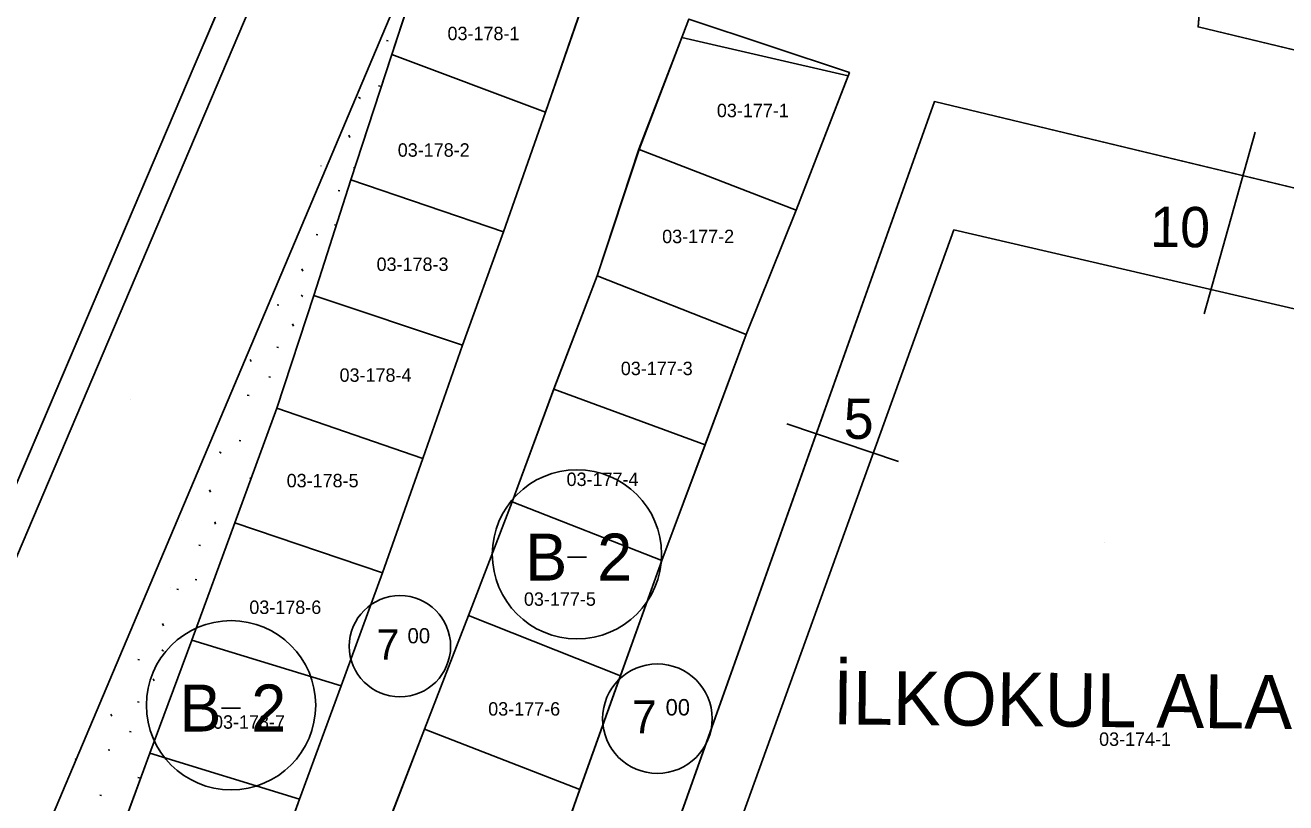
# Model space of a CAD drawing. Extents: x 413946 to 415528, y 4453939 to 4454944.
# Drawn here: x 414587.3 to 414681.1, y 4454235.5 to 4454293.5 of the extents above; entities that cross this region are included whole.
import ezdxf

# ---------------------------------------------------------------- set-up
doc = ezdxf.new("R2010")
doc.units = 0
for name, color, linetype in [('0_KADASTRO', 7, 'Continuous'), ('Level 20', 7, 'Continuous'), ('Level 28', 7, 'Continuous'), ('Level 33', 7, 'Continuous'), ('Level 41', 7, 'Continuous'), ('Level 48', 7, 'Continuous'), ('Level 54', 7, 'Continuous'), ('Level 62', 7, 'Continuous'), ('SEMBOL', 7, 'Continuous'), ('SNR_FONKSIYON', 7, 'Continuous'), ('SNR_YAPIYAK', 7, 'Continuous')]:
    doc.layers.add(name, color=color, linetype=linetype)

msp = doc.modelspace()

# ---------------------------------------------------------------- linework, layer by layer
at = {"layer": '0_KADASTRO'}
for points in [[(414536.829, 4454240.811), (414549.462, 4454270.307), (414559.155, 4454292.929), (414565.225, 4454307.086), (414570.397, 4454308.068), (414603.923, 4454299.976), (414599.842, 4454290.406), (414571.753, 4454224.405), (414553.001, 4454230.41)], [(414674.563, 4454293.332), (414675.653, 4454306.288), (414688.958, 4454303.185), (414686.231, 4454290.526)], [(414614.55, 4454291.28), (414617.38, 4454299.92), (414628.99, 4454295.65), (414625.99, 4454286.97)], [(414632.96, 4454284.21), (414636.67, 4454293.91), (414648.62, 4454289.93), (414644.66, 4454279.68)], [(414611.5, 4454281.93), (414614.55, 4454291.28), (414625.99, 4454286.97), (414622.86, 4454278.07)], [(414631.05, 4454220.596), (414654.936, 4454287.765), (414703.764, 4454276.028), (414706.767, 4454271.705), (414680.305, 4454203.914)], [(414629.83, 4454274.78), (414632.96, 4454284.21), (414644.66, 4454279.68), (414640.93, 4454270.41)], [(414608.76, 4454273.32), (414611.5, 4454281.93), (414622.86, 4454278.07), (414619.82, 4454269.63)], [(414626.61, 4454266.36), (414629.83, 4454274.78), (414640.93, 4454270.41), (414637.87, 4454262.21)], [(414605.99, 4454264.93), (414608.76, 4454273.32), (414619.82, 4454269.63), (414616.85, 4454261.19)], [(414623.52, 4454257.95), (414626.61, 4454266.36), (414637.87, 4454262.21), (414634.64, 4454253.58)], [(414602.87, 4454256.39), (414605.99, 4454264.93), (414616.85, 4454261.19), (414613.85, 4454252.68)], [(414620.25, 4454249.48), (414623.52, 4454257.95), (414634.64, 4454253.58), (414631.58, 4454245)], [(414599.66, 4454247.66), (414602.87, 4454256.39), (414613.85, 4454252.68), (414610.78, 4454244.26)], [(414616.99, 4454241.02), (414620.25, 4454249.48), (414631.58, 4454245), (414628.56, 4454236.54)], [(414596.55, 4454239.23), (414599.66, 4454247.66), (414610.78, 4454244.26), (414607.69, 4454235.82)], [(414613.73, 4454232.56), (414616.99, 4454241.02), (414628.56, 4454236.54), (414625.55, 4454228.06)], [(414593.44, 4454230.8), (414596.55, 4454239.23), (414607.69, 4454235.82), (414604.6, 4454227.37)]]:
    msp.add_lwpolyline(points, close=True, dxfattribs=at)
at = {"layer": 'Level 28'}
for p, q in [((414674.563, 4454293.332), (414675.653, 4454306.288)), ((414603.923, 4454299.976), (414599.842, 4454290.406)), ((414628.632, 4454294.613), (414625.99, 4454286.97)), ((414686.231, 4454290.526), (414674.563, 4454293.332)), ((414632.95, 4454284.23), (414636.134, 4454292.555)), ((414636.134, 4454292.555), (414648.517, 4454289.683)), ((414599.842, 4454290.406), (414571.753, 4454224.405)), ((414648.517, 4454289.683), (414644.66, 4454279.69)), ((414626.257, 4454207.119), (414654.936, 4454287.765)), ((414654.936, 4454287.765), (414703.764, 4454276.028)), ((414625.99, 4454286.97), (414622.86, 4454278.07)), ((414629.83, 4454274.8), (414632.95, 4454284.23)), ((414644.66, 4454279.69), (414640.93, 4454270.43)), ((414622.86, 4454278.07), (414619.82, 4454269.63)), ((414626.61, 4454266.38), (414629.83, 4454274.8)), ((414619.82, 4454269.63), (414616.85, 4454261.19)), ((414640.93, 4454270.43), (414637.87, 4454262.22)), ((414623.51, 4454257.96), (414626.61, 4454266.38)), ((414637.87, 4454262.22), (414634.64, 4454253.59)), ((414616.85, 4454261.19), (414613.85, 4454252.68)), ((414620.25, 4454249.49), (414623.51, 4454257.96)), ((414634.64, 4454253.59), (414631.58, 4454245.01)), ((414613.85, 4454252.68), (414610.78, 4454244.26)), ((414616.99, 4454241.03), (414620.25, 4454249.49)), ((414610.78, 4454244.26), (414607.69, 4454235.82)), ((414631.58, 4454245.01), (414628.56, 4454236.55)), ((414613.72, 4454232.56), (414616.99, 4454241.03)), ((414607.69, 4454235.82), (414604.6, 4454227.37)), ((414628.56, 4454236.55), (414625.55, 4454228.06))]:
    msp.add_line(p, q, dxfattribs=at)
at = {"layer": 'Level 41'}
for p, q in [((414614.166, 4454292.32), (414614.292, 4454292.296)), ((414614.166, 4454292.32), (414614.292, 4454292.296)), ((414613.56, 4454288.934), (414613.686, 4454288.909)), ((414613.56, 4454288.934), (414613.686, 4454288.909)), ((414612.085, 4454288.096), (414612.213, 4454287.996)), ((414612.085, 4454288.096), (414612.213, 4454287.996)), ((414611.419, 4454285.102), (414611.354, 4454285.266)), ((414611.419, 4454285.102), (414611.354, 4454285.266)), ((414609.281, 4454282.989), (414609.29, 4454282.988)), ((414609.281, 4454282.989), (414609.29, 4454282.988)), ((414611.777, 4454282.78), (414611.736, 4454282.882)), ((414611.777, 4454282.78), (414611.736, 4454282.882)), ((414610.561, 4454281.152), (414610.687, 4454281.128)), ((414610.561, 4454281.152), (414610.687, 4454281.128)), ((414610.291, 4454278.584), (414610.417, 4454278.561)), ((414610.291, 4454278.584), (414610.417, 4454278.561)), ((414608.915, 4454277.87), (414609.041, 4454277.846)), ((414608.915, 4454277.87), (414609.041, 4454277.846)), ((414607.924, 4454275.147), (414607.86, 4454275.308)), ((414607.924, 4454275.147), (414607.86, 4454275.308)), ((414606.013, 4454272.64), (414606.139, 4454272.615)), ((414606.013, 4454272.64), (414606.139, 4454272.615)), ((414607.806, 4454273.345), (414607.934, 4454273.246)), ((414607.806, 4454273.345), (414607.934, 4454273.246)), ((414607.226, 4454271.042), (414607.161, 4454271.204)), ((414607.226, 4454271.042), (414607.161, 4454271.204)), ((414605.986, 4454269.474), (414606.112, 4454269.451)), ((414605.986, 4454269.474), (414606.112, 4454269.451)), ((414604.083, 4454268.405), (414604.017, 4454268.567)), ((414604.083, 4454268.405), (414604.017, 4454268.567)), ((414605.401, 4454267.27), (414605.528, 4454267.246)), ((414605.401, 4454267.27), (414605.528, 4454267.246)), ((414603.798, 4454265.902), (414603.924, 4454265.878)), ((414603.798, 4454265.902), (414603.924, 4454265.878)), ((414603.192, 4454262.516), (414603.318, 4454262.491)), ((414603.192, 4454262.516), (414603.318, 4454262.491)), ((414601.717, 4454261.678), (414601.845, 4454261.578)), ((414601.717, 4454261.678), (414601.845, 4454261.578)), ((414604.061, 4454259.651), (414604.017, 4454259.761)), ((414604.061, 4454259.651), (414604.017, 4454259.761)), ((414601.051, 4454258.684), (414600.986, 4454258.848)), ((414601.051, 4454258.684), (414600.986, 4454258.848)), ((414598.913, 4454256.571), (414598.922, 4454256.57)), ((414598.913, 4454256.571), (414598.922, 4454256.57)), ((414601.433, 4454256.302), (414601.368, 4454256.464)), ((414601.433, 4454256.302), (414601.368, 4454256.464)), ((414600.193, 4454254.734), (414600.319, 4454254.71)), ((414600.193, 4454254.734), (414600.319, 4454254.71)), ((414599.923, 4454252.166), (414600.049, 4454252.143)), ((414599.923, 4454252.166), (414600.049, 4454252.143)), ((414598.547, 4454251.452), (414598.673, 4454251.428)), ((414598.547, 4454251.452), (414598.673, 4454251.428)), ((414597.556, 4454248.729), (414597.492, 4454248.89)), ((414597.556, 4454248.729), (414597.492, 4454248.89)), ((414598.913, 4454247.765), (414598.922, 4454247.764)), ((414598.913, 4454247.765), (414598.922, 4454247.764)), ((414595.645, 4454246.222), (414595.771, 4454246.197)), ((414595.645, 4454246.222), (414595.771, 4454246.197)), ((414597.438, 4454246.927), (414597.566, 4454246.828)), ((414597.438, 4454246.927), (414597.566, 4454246.828)), ((414596.858, 4454244.624), (414596.793, 4454244.786)), ((414596.858, 4454244.624), (414596.793, 4454244.786)), ((414595.618, 4454243.056), (414595.744, 4454243.033)), ((414595.618, 4454243.056), (414595.744, 4454243.033)), ((414593.715, 4454241.987), (414593.649, 4454242.149)), ((414593.715, 4454241.987), (414593.649, 4454242.149)), ((414595.033, 4454240.852), (414595.16, 4454240.828)), ((414595.033, 4454240.852), (414595.16, 4454240.828)), ((414591.065, 4454238.69), (414591, 4454238.852)), ((414591.065, 4454238.69), (414591, 4454238.852)), ((414593.43, 4454239.484), (414593.556, 4454239.46)), ((414593.43, 4454239.484), (414593.556, 4454239.46)), ((414595.645, 4454237.416), (414595.771, 4454237.391)), ((414595.645, 4454237.416), (414595.771, 4454237.391)), ((414592.824, 4454236.098), (414592.95, 4454236.073)), ((414592.824, 4454236.098), (414592.95, 4454236.073))]:
    msp.add_line(p, q, dxfattribs=at)
at = {"layer": 'Level 48'}
msp.add_lwpolyline([(414578.511, 4454223.142), (414574.196, 4454224.613), (414606.316, 4454300.262), (414610.439, 4454299.263), (414609.938, 4454298.951), (414610.274, 4454298.272), (414615.026, 4454297.058), (414615.363, 4454296.379), (414584.271, 4454222.737), (414583.65, 4454222.458), (414578.832, 4454224.09), (414578.211, 4454223.81)], close=True, dxfattribs=at)
at = {"layer": 'Level 54'}
for p, q in [((414595.098, 4454265.601), (414595.098, 4454265.601)), ((414667.601, 4454254.919), (414667.601, 4454254.919)), ((414598.099, 4454251.57), (414598.099, 4454251.57))]:
    msp.add_line(p, q, dxfattribs=at)
for points in [[(414698.17, 4454335.31), (414705.06, 4454331.28), (414711.98, 4454327), (414721.79, 4454320.94), (414728.307, 4454317.045), (414724.058, 4454306.91), (414713.896, 4454283.878), (414701.26, 4454286.914), (414694.229, 4454288.6), (414686.231, 4454290.526), (414674.563, 4454293.332), (414675.653, 4454306.288), (414676.364, 4454314.749), (414677.12, 4454323.65), (414678.222, 4454336.746), (414677.79, 4454337.04), (414680.62, 4454346.19), (414688.02, 4454341.62), (414694.82, 4454337.42)], [(414570.397, 4454308.068), (414603.923, 4454299.976), (414599.842, 4454290.406), (414571.753, 4454224.405), (414553.001, 4454230.41), (414536.829, 4454240.811), (414549.462, 4454270.307), (414559.155, 4454292.929), (414565.225, 4454307.086)], [(414616.645, 4454297.677), (414628.632, 4454294.613), (414625.99, 4454286.97), (414622.86, 4454278.07), (414619.82, 4454269.63), (414616.85, 4454261.19), (414613.85, 4454252.68), (414610.78, 4454244.26), (414607.69, 4454235.82), (414604.6, 4454227.37), (414601.41, 4454218.82), (414600.284, 4454215.768), (414590.304, 4454219.148), (414593.44, 4454230.8), (414596.55, 4454239.23), (414599.66, 4454247.66), (414602.87, 4454256.39), (414605.99, 4454264.93), (414608.76, 4454273.32), (414611.5, 4454281.93)], [(414644.66, 4454279.69), (414640.93, 4454270.43), (414637.87, 4454262.22), (414634.64, 4454253.59), (414631.58, 4454245.01), (414628.56, 4454236.55), (414625.55, 4454228.06), (414622.3, 4454219.8), (414618.94, 4454210.333), (414606.758, 4454214.178), (414610.55, 4454224.13), (414613.72, 4454232.56), (414616.99, 4454241.03), (414620.25, 4454249.49), (414623.51, 4454257.96), (414626.61, 4454266.38), (414629.83, 4454274.8), (414632.95, 4454284.23), (414636.134, 4454292.555), (414648.517, 4454289.683)]]:
    msp.add_lwpolyline(points, close=True, dxfattribs=at)
at = {"layer": 'Level 62'}
msp.add_lwpolyline([(414615.363, 4454296.379), (414584.271, 4454222.737)], dxfattribs=at)
at = {"layer": 'SEMBOL'}
for p, q in [((414627.633, 4454253.842), (414629.033, 4454253.842)), ((414601.885, 4454242.6), (414603.285, 4454242.6))]:
    msp.add_line(p, q, dxfattribs=at)
for centre, radius in [((414628.333, 4454254.05), 6.3), ((414615.156, 4454247.201), 3.772), ((414602.585, 4454242.808), 6.3), ((414634.318, 4454241.809), 4.078)]:
    msp.add_circle(centre, radius, dxfattribs=at)
at = {"layer": 'SNR_FONKSIYON'}
for p, q in [((414614.55, 4454291.28), (414616.645, 4454297.677)), ((414611.5, 4454281.93), (414614.55, 4454291.28)), ((414608.76, 4454273.32), (414611.5, 4454281.93)), ((414605.99, 4454264.93), (414608.76, 4454273.32)), ((414602.87, 4454256.39), (414605.99, 4454264.93)), ((414599.66, 4454247.66), (414602.87, 4454256.39)), ((414596.55, 4454239.23), (414599.66, 4454247.66)), ((414593.44, 4454230.8), (414596.55, 4454239.23))]:
    msp.add_line(p, q, dxfattribs=at)
at = {"layer": 'SNR_YAPIYAK'}
for p, q in [((414678.828, 4454285.494), (414675.012, 4454271.972)), ((414643.964, 4454263.765), (414652.256, 4454260.968))]:
    msp.add_line(p, q, dxfattribs=at)
for points in [[(414640.443, 4454233.968), (414656.398, 4454278.209)], [(414656.398, 4454278.209), (414700.437, 4454267.981)]]:
    msp.add_lwpolyline(points, dxfattribs=at)

# ---------------------------------------------------------------- texts
at = {"layer": '0_KADASTRO'}
for s, p in [('03-178-1', (414618.698, 4454292.343)), ('03-177-1', (414638.748, 4454286.607)), ('03-178-2', (414614.994, 4454283.663)), ('03-177-2', (414634.676, 4454277.226)), ('03-178-3', (414613.419, 4454275.153)), ('03-178-4', (414610.663, 4454266.899)), ('03-177-3', (414631.597, 4454267.395)), ('03-178-5', (414606.727, 4454259.039)), ('03-177-4', (414627.56, 4454259.136)), ('03-177-5', (414624.387, 4454250.215)), ('03-178-6', (414603.947, 4454249.606)), ('03-177-6', (414621.728, 4454242.035)), ('03-178-7', (414601.244, 4454241.056)), ('03-174-1', (414667.199, 4454239.78))]:
    msp.add_text(s, height=1, dxfattribs=at).set_placement(p)
at = {"layer": 'Level 20'}
for s, p in [('10', (414670.986, 4454276.955)), ('5', (414648.177, 4454262.659))]:
    msp.add_text(s, height=3, rotation=359.4136, dxfattribs=at).set_placement(p)
at = {"layer": 'Level 33'}
msp.add_text('İLKOKUL ALANI', height=4, rotation=359.4136, dxfattribs=at).set_placement((414647.373, 4454241.389))
at = {"layer": 'SEMBOL'}
for s, height, p in [('B', 3.5, (414624.489, 4454252.092)), ('2', 3.5, (414629.841, 4454252.092)), ('7', 2.263, (414613.424, 4454246.19)), ('00', 1.1315, (414615.721, 4454247.42)), ('B', 3.5, (414598.741, 4454240.85)), ('2', 3.5, (414604.093, 4454240.85)), ('7', 2.447, (414632.446, 4454240.717)), ('00', 1.2233, (414634.93, 4454242.046))]:
    msp.add_text(s, height=height, dxfattribs=at).set_placement(p)

doc.saveas('drawing.dxf')
